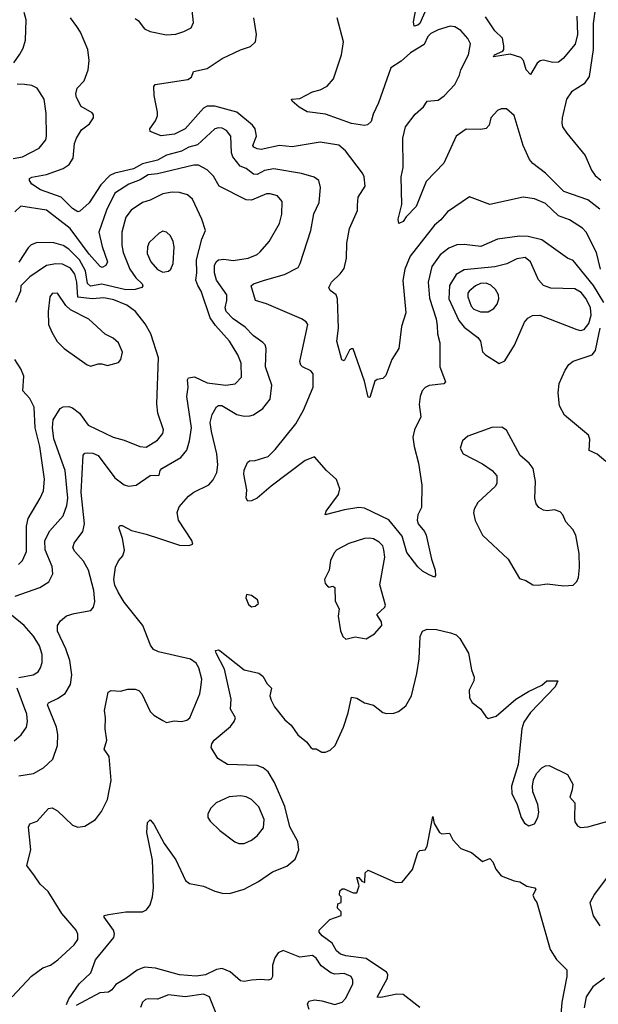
# Model space of a CAD drawing. Extents: x 1550320 to 1685906, y 509093 to 640511.
# Tile 312 of 532: x 1659520 to 1662651, y 557864 to 563196. Entities that reach past the tile are written whole.
import ezdxf

# ---------------------------------------------------------------- set-up
doc = ezdxf.new("R2010")
doc.units = 0

msp = doc.modelspace()

# ---------------------------------------------------------------- linework, layer by layer
at = {"layer": '0CON20XD'}
for points in [[(1661724.7, 563265.3), (1661685, 563175.6), (1661675, 563165.5), (1661655, 563160), (1661650.6, 563185), (1661684.4, 563355.6)], [(1659488.7, 562961.3), (1659521.1, 563008.9), (1659538.3, 563041.7), (1659550.5, 563085), (1659554.5, 563195), (1659543.9, 563235)], [(1660145, 563202.5), (1660160.9, 563190.9), (1660195, 563146.5), (1660225, 563132.5), (1660315, 563114.4), (1660365, 563117.5), (1660408.8, 563131.2), (1660448.3, 563151.7), (1660459.5, 563180.5), (1660452.5, 563245)], [(1662534.8, 563215.2), (1662538, 563115), (1662526.4, 563063.6), (1662461.2, 562985), (1662435, 562965.8), (1662405, 562964.6), (1662355, 562976.7), (1662336.7, 562973.3), (1662320, 562960), (1662285, 562898.8), (1662260.8, 562925), (1662245.6, 562975.6), (1662231.2, 562991.2), (1662175, 563008.6), (1662083.3, 562995), (1662090, 563005), (1662133.9, 563026.1), (1662140, 563035), (1662140.4, 563055), (1662133.1, 563095), (1662091.4, 563135), (1662041.4, 563211.4)], [(1662635.8, 563265), (1662623.2, 563175), (1662623, 563035), (1662602.4, 562887.6), (1662575, 562848.5), (1662505.4, 562804.6), (1662479.4, 562765), (1662455.6, 562665), (1662454.4, 562635), (1662458.1, 562615), (1662480.9, 562580.9), (1662579.6, 562459.6), (1662615, 562380), (1662635, 562351.2), (1662665, 562327.1)], [(1662682, 561665), (1662625, 561756.7), (1662515, 561890.8), (1662485, 561904.4), (1662345, 562003.8), (1662272.1, 562022.1), (1662225, 562023.3), (1662105, 562006.8), (1662015, 561966.9), (1661925, 561979.2), (1661885, 561976.4), (1661842, 561958), (1661795, 561922.5), (1661750.4, 561859.6), (1661730.7, 561775), (1661737.3, 561687.3), (1661773.3, 561575), (1661778.3, 561538.3), (1661781.1, 561495), (1661793.1, 561445), (1661793.9, 561315), (1661824.2, 561235), (1661815, 561224.5), (1661735, 561214.6), (1661715, 561203.6), (1661698.8, 561185), (1661687.5, 561155), (1661682.1, 561112.1), (1661691.1, 561045), (1661656.4, 560975), (1661648.2, 560935), (1661654.6, 560885), (1661678.5, 560795), (1661696, 560675), (1661693.8, 560555), (1661673.8, 560515), (1661670, 560485), (1661676, 560465), (1661710, 560425), (1661719.2, 560405), (1661748, 560275), (1661767.5, 560215), (1661770, 560185), (1661765, 560177.5), (1661735, 560188.6), (1661699.7, 560209.7), (1661675, 560233.3), (1661615, 560310), (1661589.4, 560399.4), (1661517.4, 560487.4), (1661385, 560550.3), (1661355, 560553.9), (1661277.9, 560542.1), (1661172.5, 560515), (1661177.5, 560535), (1661244.4, 560625), (1661251.8, 560655), (1661233.5, 560705), (1661180, 560755), (1661115, 560828.8), (1661065, 560808.1), (1660880, 560670), (1660805, 560604.3), (1660775, 560590.8), (1660755, 560589.2), (1660745.6, 560605), (1660749.6, 560649.6), (1660731.9, 560735), (1660734.3, 560755.7), (1660752.3, 560797.7), (1660763, 560807), (1660795, 560809.4), (1660865, 560830.6), (1660901.5, 560868.5), (1661015, 561007.5), (1661055, 561082), (1661108.7, 561205), (1661108.8, 561278.8), (1661095, 561294.4), (1661050, 561315), (1661040.8, 561325), (1661036.7, 561345), (1661078.9, 561545), (1661070.2, 561560.2), (1661044.2, 561575), (1660855, 561657.3), (1660795.5, 561675.5), (1660773.3, 561755), (1660785.4, 561764.6), (1660843.8, 561785), (1660953.3, 561816.7), (1661026.2, 561853.8), (1661038.1, 561875), (1661095.5, 562054.5), (1661112.5, 562145), (1661141.1, 562205), (1661146.9, 562286.9), (1661138.8, 562325), (1661112.6, 562342.6), (1661045, 562363.5), (1660895, 562388.7), (1660845, 562378.9), (1660805, 562356.5), (1660785, 562359.3), (1660745, 562389.2), (1660712.7, 562402.7), (1660673.3, 562453.3), (1660665.3, 562475), (1660661.9, 562565), (1660639.2, 562595), (1660615, 562607.5), (1660595, 562610), (1660575, 562604.4), (1660482.3, 562517.7), (1660434.4, 562505), (1660395, 562484.3), (1660315, 562462.3), (1660265, 562434.4), (1660185, 562415.2), (1660135, 562388.7), (1660035.2, 562364.8), (1660008.2, 562351.8), (1659959.1, 562300.9), (1659895, 562204.3), (1659845, 562158.8), (1659835, 562155.8), (1659805, 562172.9), (1659745, 562234.6), (1659632, 562275), (1659585, 562304.3), (1659572.9, 562325), (1659572.9, 562335), (1659585, 562343.1), (1659665, 562356.5), (1659755, 562390), (1659787.8, 562412.2), (1659808.6, 562445), (1659816.8, 562525), (1659827.1, 562555), (1659855, 562599.4), (1659898.3, 562631.7), (1659920, 562665), (1659920, 562680), (1659911.7, 562691.7), (1659853.3, 562725), (1659827.5, 562775), (1659823.9, 562793.9), (1659830.8, 562825), (1659868.9, 562865), (1659889.5, 562925), (1659895.4, 562975), (1659888.9, 563035), (1659848.7, 563128.7), (1659829.2, 563159.2), (1659794.7, 563205)], [(1662663.5, 561845), (1662641.4, 561935), (1662585, 562045.6), (1662565.9, 562065.9), (1662495, 562111.4), (1662435, 562133.5), (1662365, 562199.5), (1662305, 562225.5), (1662245, 562234.4), (1662065, 562195.6), (1661955, 562235.6), (1661835.8, 562155), (1661799, 562111), (1661765, 562082.7), (1661632.4, 561915), (1661604.7, 561845), (1661594.1, 561784.1), (1661609.1, 561609.1), (1661586.4, 561535), (1661572, 561415), (1661534.4, 561355.6), (1661500.5, 561269.5), (1661485, 561253.3), (1661455, 561246.7), (1661442.5, 561237.5), (1661415, 561150), (1661405, 561152.5), (1661385, 561237.5), (1661325, 561413.3), (1661315, 561414), (1661305, 561406), (1661275, 561348), (1661263, 561353), (1661236.4, 561455), (1661245.9, 561525.9), (1661240, 561685), (1661232.9, 561705), (1661199.2, 561729.2), (1661192.5, 561745), (1661208.1, 561775), (1661255, 561819.2), (1661275, 561848.8), (1661288.2, 561905), (1661290.8, 561985), (1661305.5, 562065), (1661348, 562162), (1661347.9, 562192.1), (1661352.3, 562235), (1661389.1, 562295), (1661384.2, 562345), (1661374.7, 562365), (1661282.5, 562485), (1661246.3, 562516.3), (1661145, 562532.2), (1660995, 562506.8), (1660925, 562514.7), (1660827.1, 562492.9), (1660805, 562496), (1660786.5, 562505), (1660782, 562515), (1660801.4, 562565), (1660793.9, 562605), (1660780.3, 562625), (1660695, 562695.2), (1660575, 562727.8), (1660535, 562727.3), (1660515, 562717.4), (1660415, 562604.2), (1660357.5, 562575), (1660285, 562566.2), (1660225, 562590), (1660224, 562605), (1660255, 562647.5), (1660266.2, 562675), (1660266.2, 562695), (1660246.7, 562785), (1660246.4, 562833.6), (1660252.5, 562845), (1660428.8, 562871.2), (1660449.4, 562885), (1660461.2, 562915), (1660535, 562932.1), (1660616, 562985), (1660715, 563031.9), (1660769.7, 563050.3), (1660796, 563075), (1660802, 563115), (1660787.5, 563205)], [(1662659.4, 562169.4), (1662595, 562220.2), (1662465, 562265.9), (1662365, 562364.6), (1662296.9, 562416.9), (1662279.3, 562439.3), (1662244.2, 562514.2), (1662195, 562676), (1662155, 562713.8), (1662125, 562713.3), (1662106, 562704), (1662070, 562665), (1662060, 562625), (1662044.2, 562605.8), (1662015, 562600.6), (1661936.4, 562603.6), (1661881.4, 562565), (1661815, 562418), (1661720.2, 562319.8), (1661665.3, 562184.7), (1661611.5, 562128.5), (1661595, 562102), (1661572.3, 562092.3), (1661568, 562115), (1661587.5, 562195), (1661584.3, 562345), (1661594.3, 562395), (1661592.5, 562555), (1661608, 562615), (1661660, 562685), (1661705, 562723.8), (1661724.7, 562755.3), (1661785, 562759.2), (1661816.8, 562783.2), (1661874.7, 562845), (1661899.7, 562895), (1661907.5, 562925), (1661949.3, 563005), (1661960.4, 563065), (1661945, 563094.3), (1661907.6, 563137.6), (1661875, 563157.9), (1661848.9, 563161.1), (1661785, 563140.9), (1661745, 563121.2), (1661728.9, 563105), (1661709, 563061), (1661635, 563015.6), (1661585, 562970.9), (1661527.9, 562935), (1661462.2, 562745), (1661432.9, 562685), (1661421.2, 562645), (1661402.9, 562627.1), (1661385, 562623.5), (1661315, 562632.7), (1661175, 562684.4), (1661075, 562697.1), (1661032.1, 562722.1), (1660993.8, 562755), (1660990, 562765), (1661035, 562768.1), (1661105, 562805.8), (1661145, 562815.7), (1661184.3, 562835.7), (1661218.8, 562875), (1661262, 563005), (1661272.5, 563075), (1661238.5, 563205)], [(1659485, 562443.5), (1659535, 562452.3), (1659625, 562500.6), (1659660.8, 562545), (1659665.6, 562565), (1659662.2, 562687.8), (1659651.9, 562765), (1659614.7, 562824.7), (1659585, 562840), (1659545, 562844.6), (1659506.3, 562846.3)], [(1659479.1, 557905), (1659583.7, 558016.3), (1659645, 558060.5), (1659685.7, 558075), (1659726.5, 558105), (1659815, 558186.7), (1659833.6, 558215), (1659834, 558244), (1659825.7, 558265.7), (1659748.5, 558355), (1659673.8, 558473.8), (1659630.6, 558515), (1659599.2, 558559.2), (1659558, 558615), (1659580.5, 558699.5), (1659567.5, 558822.5), (1659575, 558841.2), (1659614.3, 558855.7), (1659675, 558923.8), (1659695, 558928), (1659725, 558912), (1659805, 558834), (1659835, 558823.8), (1659871.7, 558828.3), (1659930, 558865), (1659962.7, 558907.3), (1659995, 558973.3), (1660015.6, 559075), (1660004.4, 559205), (1659977.1, 559245), (1659992.2, 559295), (1659982.9, 559355), (1659984, 559415), (1659978, 559455), (1659998.8, 559555), (1660015, 559564), (1660065, 559560), (1660105, 559570), (1660145, 559570), (1660165, 559563.3), (1660181.2, 559545), (1660225, 559448.8), (1660245, 559430), (1660295, 559401.2), (1660315, 559390), (1660355, 559399.2), (1660395, 559394.4), (1660425, 559403.3), (1660440, 559415), (1660494.3, 559545), (1660500.9, 559579.1), (1660505.6, 559625), (1660490, 559685), (1660475, 559711.9), (1660445, 559733.3), (1660271.7, 559771.7), (1660244.5, 559784.5), (1660228.3, 559808.3), (1660186.7, 559915), (1660085, 560041.5), (1660051.8, 560095), (1660034.2, 560134.2), (1660028.8, 560165), (1660038.2, 560231.8), (1660054.5, 560265.5), (1660078.3, 560291.7), (1660087, 560323), (1660077, 560387), (1660056, 560445), (1660062.5, 560457.5), (1660075, 560457.5), (1660125, 560429.2), (1660205, 560410.6), (1660275.5, 560385.5), (1660385, 560350), (1660435, 560348.8), (1660457.5, 560355), (1660452, 560375), (1660380, 560485), (1660372.3, 560527.7), (1660382.7, 560557.3), (1660433.7, 560616.3), (1660462.6, 560637.4), (1660543.4, 560676.6), (1660566.2, 560703.8), (1660586, 560744), (1660591.5, 560785), (1660585.9, 560845), (1660557.1, 560965), (1660551.2, 561015), (1660561.8, 561058.2), (1660585, 561099.2), (1660595, 561106.9), (1660614.4, 561105.6), (1660695, 561057.8), (1660735, 561048.9), (1660765, 561050.5), (1660785, 561055.6), (1660835, 561090.6), (1660875, 561141.2), (1660883.6, 561216.4), (1660849.7, 561315), (1660853.3, 561415), (1660847.5, 561435), (1660835, 561447.1), (1660785, 561484.4), (1660740.8, 561530.9), (1660675, 561575.3), (1660636.7, 561615), (1660630.9, 561635), (1660641.3, 561675), (1660640.4, 561705), (1660585.3, 561785), (1660574.7, 561825), (1660574.1, 561865), (1660582.7, 561885), (1660595, 561895.4), (1660625, 561898.4), (1660675, 561892.4), (1660755.9, 561904.1), (1660805, 561924.6), (1660821.7, 561938.3), (1660869.5, 561995), (1660925, 562092), (1660937.6, 562142.4), (1660940.6, 562210.6), (1660915, 562242.2), (1660875, 562253.5), (1660855, 562251.8), (1660775, 562217.8), (1660745, 562221.1), (1660600, 562295), (1660569.2, 562349.2), (1660535, 562382.2), (1660488, 562408), (1660461.9, 562408.1), (1660265, 562360.8), (1660215, 562354.8), (1660170.9, 562329.1), (1660110, 562305), (1660033.9, 562256.1), (1659989.5, 562165), (1659948.4, 562045), (1659966.7, 561966.7), (1659995.8, 561885), (1659986.5, 561865), (1659966.7, 561853.3), (1659955, 561858.9), (1659895, 561926.2), (1659793.4, 562065), (1659664.1, 562164.1), (1659525, 562185.7), (1659494.2, 562155.8)], [(1659515, 559100.8), (1659595, 559113.5), (1659648.6, 559145), (1659698.9, 559191.1), (1659724.3, 559265.7), (1659726.9, 559325), (1659718.5, 559365), (1659669.4, 559485), (1659675, 559497.1), (1659725, 559519.5), (1659765, 559547.1), (1659794.1, 559595.9), (1659802.2, 559647.8), (1659790.8, 559725), (1659768.8, 559788.8), (1659724.5, 559885), (1659724.3, 559915.7), (1659740.3, 559939.7), (1659773.2, 559966.8), (1659815, 559980.8), (1659904.1, 559995.9), (1659920, 560015), (1659925.7, 560045), (1659921.5, 560105), (1659892.1, 560215), (1659865, 560262.9), (1659817.8, 560315), (1659807.5, 560335), (1659815, 560361.4), (1659860.7, 560425), (1659870.8, 560465), (1659853, 560635), (1659862.5, 560837.5), (1659871.5, 560848.5), (1659885, 560850), (1659915, 560847.9), (1659945, 560835.5), (1660035.3, 560715.3), (1660085, 560676.7), (1660109.2, 560669.2), (1660150, 560675), (1660225, 560728), (1660275, 560730), (1660280, 560755), (1660288.8, 560765), (1660391.9, 560825), (1660424.5, 560865), (1660439.2, 560915), (1660449.5, 560985), (1660424.6, 561155), (1660430.8, 561205), (1660428.5, 561245), (1660434, 561256), (1660465, 561261.2), (1660535, 561229.3), (1660635, 561215.8), (1660685.3, 561224.7), (1660719.7, 561260.3), (1660718.4, 561335), (1660700.1, 561380.1), (1660655.5, 561455.5), (1660579.2, 561539.2), (1660550.4, 561580.4), (1660501.5, 561725), (1660484, 561756), (1660472.5, 561785), (1660478.4, 561825), (1660476.2, 561895), (1660505, 562006.7), (1660524.5, 562055), (1660506.1, 562116.1), (1660455, 562224.2), (1660427.4, 562247.4), (1660385, 562259.2), (1660345, 562261.8), (1660295, 562253.2), (1660225, 562219.1), (1660185, 562206.5), (1660122.9, 562165), (1660095, 562126.2), (1660073.2, 562045), (1660072.9, 561975), (1660080.3, 561935), (1660115.3, 561845), (1660147.4, 561797.4), (1660182.7, 561765), (1660186.2, 561755), (1660180, 561745), (1660145.2, 561734.8), (1660095, 561733.7), (1659965, 561764.2), (1659902.2, 561752.2), (1659887.2, 561767.2), (1659875.8, 561835), (1659842.7, 561895), (1659785, 561953.7), (1659755, 561973.7), (1659705, 561987.6), (1659615, 561989.1), (1659582.7, 561977.3), (1659565, 561960), (1659515, 561882)], [(1660295, 561828.1), (1660325, 561833.3), (1660338.5, 561845), (1660350.8, 561875), (1660356, 561966), (1660350.5, 561995), (1660335, 562025.8), (1660315, 562046), (1660295, 562050), (1660275, 562040), (1660221.1, 561988.9), (1660211.1, 561965), (1660209.3, 561929.3), (1660228.9, 561885), (1660265, 561843.1), (1660295, 561828.1)], [(1662115, 561333.3), (1662145, 561347.5), (1662197, 561433), (1662252.4, 561557.6), (1662270.7, 561579.3), (1662295.6, 561594.4), (1662335, 561595.6), (1662535, 561517.5), (1662555, 561512.9), (1662575, 561518.2), (1662599.9, 561550.1), (1662613, 561595), (1662608.1, 561635), (1662584.8, 561685), (1662558, 561718), (1662525, 561737.7), (1662395, 561742.5), (1662355, 561755.6), (1662327, 561787), (1662284.6, 561885), (1662255, 561907.2), (1662209.6, 561900.4), (1662156, 561874), (1662091.9, 561858.1), (1661925, 561841.6), (1661881.5, 561815), (1661846.4, 561756.4), (1661842.2, 561685), (1661896, 561566), (1661925, 561531.5), (1661999.4, 561475), (1662012.9, 561455), (1662025, 561397.5), (1662040.3, 561380.3), (1662115, 561333.3)], [(1659495.3, 560074.7), (1659629.4, 560120.6), (1659677.7, 560152.3), (1659698.2, 560195), (1659694.6, 560235), (1659658.4, 560325), (1659656.1, 560375), (1659682, 560428), (1659755, 560509.2), (1659774.3, 560565.7), (1659779.7, 560605), (1659765.2, 560755.2), (1659704.3, 560925.7), (1659697.5, 560985), (1659701.6, 561028.4), (1659739.2, 561090.8), (1659755, 561099.1), (1659785, 561100.4), (1659805, 561094.6), (1659843.9, 561065), (1659890.6, 561000.6), (1660025, 560935.7), (1660085, 560919.2), (1660170, 560885), (1660205, 560881.4), (1660265, 560918.6), (1660294.2, 560955), (1660298.6, 560975), (1660268.1, 561065), (1660262.1, 561115), (1660270.4, 561365), (1660229.1, 561495), (1660199.1, 561549.1), (1660146.2, 561615), (1660100.4, 561650.4), (1660029.2, 561679.2), (1659975, 561689.4), (1659913.4, 561683.4), (1659835, 561693.3), (1659829.6, 561775), (1659817.8, 561817.8), (1659795, 561850.3), (1659751.3, 561871.3), (1659715, 561873.3), (1659665, 561864.7), (1659575, 561803.8), (1659525.4, 561755), (1659524.4, 561725), (1659496.2, 561663.8)], [(1662013.9, 561613.9), (1662055, 561614.1), (1662085, 561631.1), (1662104.1, 561655), (1662113.7, 561685), (1662111.4, 561705), (1662095.5, 561735.5), (1662068.9, 561758.9), (1662045, 561768.7), (1662012.8, 561767.2), (1661986.4, 561755), (1661951.8, 561725), (1661944.6, 561715), (1661945.3, 561695), (1661963.2, 561645), (1661978.4, 561628.4), (1662013.9, 561613.9)], [(1659905, 561320), (1659945, 561332.5), (1659965, 561332.5), (1659995, 561323.3), (1660055, 561340), (1660066.2, 561355), (1660075.8, 561395), (1660055.3, 561445.3), (1660025, 561472), (1659982.9, 561492.9), (1659894.6, 561574.6), (1659795, 561624.3), (1659768.7, 561648.7), (1659725, 561714), (1659695, 561713.8), (1659682.9, 561695), (1659673.3, 561615), (1659676, 561545), (1659693, 561503), (1659723.2, 561453.2), (1659760, 561415), (1659885, 561326.7), (1659905, 561320)], [(1662692.4, 560802.4), (1662645, 560842.5), (1662602.2, 560862.2), (1662605.7, 560925), (1662597.5, 560945), (1662468.1, 561055), (1662441.5, 561105), (1662434.5, 561175.5), (1662439.4, 561225), (1662471.3, 561298.7), (1662491.7, 561328.3), (1662514.3, 561345.7), (1662618.5, 561381.5), (1662635.2, 561404.8), (1662647.2, 561457.2), (1662661.9, 561525)], [(1659513.7, 560246.3), (1659535, 560267.1), (1659556.7, 560315), (1659556.7, 560453.3), (1659565.2, 560494.8), (1659630.4, 560605), (1659647.7, 560645), (1659653.1, 560706.9), (1659629, 560885), (1659603.5, 560985), (1659597.6, 561097.6), (1659574.5, 561145), (1659536.9, 561185), (1659542.9, 561265), (1659526, 561305), (1659494, 561355)], [(1662465, 560130), (1662515, 560133.3), (1662535, 560152.5), (1662544, 560175), (1662550.3, 560229.7), (1662547.8, 560305), (1662530, 560405), (1662512.5, 560435), (1662475.6, 560475.6), (1662458.8, 560515), (1662445, 560530), (1662415, 560540.6), (1662375, 560535.8), (1662355, 560540), (1662330, 560555), (1662314.2, 560574.2), (1662308, 560605), (1662310.8, 560695), (1662298.8, 560765), (1662277.5, 560795), (1662227.5, 560835), (1662155, 560972.5), (1662128.8, 560988.8), (1662075, 560987.1), (1661945, 560940), (1661916.2, 560915), (1661903.8, 560875), (1661920, 560845), (1662025, 560791.2), (1662077.5, 560755), (1662102.5, 560725), (1662102.5, 560685), (1662095, 560670), (1661999.7, 560580.3), (1661978.8, 560545), (1661976.2, 560525), (1661984.2, 560484.2), (1662024.2, 560404.2), (1662164, 560275), (1662225, 560170), (1662259.5, 560159.5), (1662296.1, 560136.1), (1662325, 560133.8), (1662375, 560141.2), (1662465, 560130)], [(1661285, 559841.1), (1661335, 559854.5), (1661395, 559842.5), (1661440.2, 559869.8), (1661478.8, 559915), (1661477.5, 559935), (1661453.3, 559975), (1661495.7, 560014.3), (1661500, 560025), (1661469.2, 560135), (1661495.3, 560284.7), (1661490.8, 560325), (1661485, 560345.7), (1661465, 560366.9), (1661435, 560384.3), (1661415, 560388.1), (1661385, 560385.7), (1661301.7, 560358.3), (1661235.8, 560324.2), (1661221.7, 560308.3), (1661202.4, 560267.6), (1661194, 560215), (1661170, 560165), (1661172.3, 560142.3), (1661185, 560127.5), (1661195, 560122.5), (1661215, 560127.5), (1661225, 560120), (1661226.7, 560046.7), (1661248.8, 560005), (1661242.9, 559965), (1661255.4, 559885.4), (1661268.1, 559855), (1661285, 559841.1)], [(1660775, 560016.2), (1660795, 560020), (1660812.5, 560035), (1660806.7, 560055), (1660775, 560078), (1660747.5, 560082.5), (1660743.8, 560065), (1660758.3, 560028.3), (1660775, 560016.2)], [(1659515, 559633.5), (1659592, 559648), (1659619.4, 559665), (1659632.7, 559685), (1659641.2, 559715), (1659641.5, 559758.5), (1659627.8, 559805), (1659595, 559857.1), (1659544.5, 559914.5), (1659475, 559971.8)], [(1659773.6, 557863.6), (1659785, 557893.3), (1659841.2, 557975), (1659904, 558035), (1659930.6, 558105), (1660028.6, 558225), (1660032.9, 558245), (1660027.1, 558265), (1659976.2, 558335), (1659977.5, 558345), (1660000.5, 558349.5), (1660095, 558364), (1660185, 558364.2), (1660205.5, 558374.5), (1660225, 558403.3), (1660239.1, 558445), (1660244.6, 558495), (1660238.8, 558645), (1660207.1, 558795), (1660211.7, 558848.3), (1660225, 558863.3), (1660245, 558840), (1660301.2, 558735), (1660365, 558646.7), (1660416.7, 558535), (1660438.3, 558518.3), (1660515, 558504), (1660575.7, 558475.7), (1660615.4, 558465.4), (1660655, 558463.2), (1660735, 558486.9), (1660811.9, 558528.1), (1660888.5, 558581.5), (1660965, 558611.5), (1661011.1, 558648.9), (1661030.4, 558700.4), (1661024.7, 558745), (1660982.1, 558825), (1660955, 558934.2), (1660899.3, 559065), (1660865, 559122.5), (1660837.8, 559145), (1660805, 559156.4), (1660645, 559161.5), (1660592.9, 559195), (1660555.6, 559255), (1660559.4, 559275), (1660572.5, 559295), (1660661.1, 559368.9), (1660681.2, 559395), (1660687.3, 559415), (1660661.3, 559461.3), (1660663.4, 559516.6), (1660628.9, 559678.9), (1660582.2, 559765), (1660580, 559780), (1660595, 559784), (1660605, 559778), (1660734.5, 559674.5), (1660813.9, 559656.1), (1660835, 559641.2), (1660859.7, 559599.7), (1660883.3, 559575), (1660872.9, 559535), (1660880.3, 559510.3), (1660898.6, 559475), (1660954.3, 559404.3), (1660988.9, 559375), (1661025, 559323.1), (1661071.2, 559285), (1661095, 559253.8), (1661105, 559246.7), (1661125, 559247.5), (1661155, 559228.8), (1661175, 559228.8), (1661200.7, 559239.3), (1661226.2, 559265), (1661271.4, 559365), (1661298.3, 559441.7), (1661315, 559526.7), (1661345, 559522.5), (1661385, 559496.7), (1661435, 559484), (1661485, 559444.2), (1661505, 559438), (1661545, 559440.8), (1661570.3, 559449.7), (1661609.3, 559480.7), (1661641.1, 559535), (1661668.5, 559655), (1661681.5, 559735), (1661687.1, 559855), (1661699.2, 559885), (1661724.1, 559895.9), (1661775, 559893.2), (1661851.2, 559875), (1661881.2, 559865), (1661902, 559845), (1661949.2, 559765), (1661965.7, 559675), (1661979.2, 559635), (1661978, 559615), (1661952.5, 559565), (1661954, 559524), (1661968.3, 559498.3), (1662014.4, 559464.4), (1662042.1, 559422.1), (1662055, 559412), (1662098.8, 559425), (1662205, 559515.7), (1662272.6, 559557.4), (1662345, 559592), (1662372.5, 559615), (1662432.5, 559615), (1662417.4, 559582.6), (1662285, 559444), (1662248.3, 559391.7), (1662238.1, 559355), (1662217.7, 559162.3), (1662182, 559045), (1662184, 559006)], [(1659489.7, 559290.3), (1659527, 559323), (1659556, 559365), (1659562.5, 559395), (1659558.4, 559435), (1659506.3, 559575)], [(1662184, 559006), (1662212.9, 558945), (1662234.4, 558875), (1662252.5, 558845), (1662275, 558830.8), (1662305, 558840.8), (1662324.3, 558875), (1662329.4, 558905), (1662324.3, 558945), (1662297.1, 559015), (1662294.2, 559045), (1662300.3, 559079.7), (1662317, 559113), (1662345.6, 559144.4), (1662365, 559155.8), (1662385, 559157.1), (1662485, 559107.5), (1662512.5, 559055), (1662510, 559025), (1662496.4, 558986.4), (1662524.3, 558955), (1662521.7, 558871.7), (1662525, 558852.5), (1662539.5, 558829.5), (1662555, 558822), (1662595, 558824.4), (1662775, 558875.8)], [(1660735, 558734.3), (1660775, 558752.9), (1660805, 558775.7), (1660839.7, 558820.3), (1660842.2, 558865), (1660813.8, 558933.8), (1660773.7, 558973.7), (1660745, 558987.8), (1660715, 558992.5), (1660652.8, 558987.2), (1660583.8, 558955), (1660554.4, 558925.6), (1660538, 558895), (1660538.8, 558875), (1660550, 558855), (1660602.5, 558805), (1660683.4, 558743.4), (1660705, 558734.3), (1660735, 558734.3)], [(1661685, 557846.1), (1661595, 557917.7), (1661560.8, 557919.2), (1661475, 557900.6), (1661455, 557902.5), (1661510.5, 558005), (1661511.5, 558025), (1661505, 558038.6), (1661395, 558112.4), (1661285, 558125.6), (1661256.2, 558135), (1661235, 558154), (1661211.2, 558195), (1661157.5, 558235), (1661140, 558255), (1661140, 558265), (1661197.8, 558322.2), (1661260, 558345), (1661260, 558365), (1661240, 558385), (1661241.7, 558408.3), (1661260, 558415), (1661260, 558445), (1661250, 558455), (1661251.7, 558478.3), (1661265, 558490), (1661275, 558490), (1661325, 558466.7), (1661345, 558467.5), (1661356.2, 558505), (1661345, 558550), (1661355, 558550), (1661370.7, 558530.7), (1661387.5, 558522.5), (1661390, 558575), (1661405, 558590), (1661555, 558522.5), (1661590, 558525), (1661645.9, 558594.1), (1661673.9, 558686.1), (1661685, 558697.5), (1661715, 558700), (1661725, 558720), (1661755, 558880), (1661763, 558843), (1661792.5, 558795), (1661805, 558787.5), (1661845, 558790), (1661864.3, 558754.3), (1661907.7, 558707.7), (1661965, 558686.7), (1662025, 558637.5), (1662065, 558652.5), (1662081.2, 558635), (1662096.7, 558595), (1662125, 558560), (1662195, 558532.5), (1662227.3, 558527.3), (1662265, 558503.3), (1662307.5, 558495), (1662312.5, 558485), (1662296.2, 558455), (1662305, 558433.8)], [(1662693.3, 558545), (1662630.5, 558459.5), (1662606, 558414), (1662623.4, 558343.4), (1662659.3, 558289.3)], [(1662305, 558433.8), (1662318.8, 558415), (1662391.1, 558161.1), (1662425, 558106.2), (1662480, 558050), (1662480.6, 558015), (1662453.7, 557875), (1662447.2, 557785)], [(1661085.8, 557835), (1661078, 557865), (1661085, 557880), (1661115, 557887.5), (1661155, 557882.9), (1661225, 557861.9), (1661265, 557875.7), (1661285, 557897.5), (1661321.8, 557975), (1661323.5, 557995), (1661314.4, 558015), (1661275, 558031.1), (1661225, 558027.9), (1661203.5, 558033.5), (1661152.1, 558072.1), (1661125, 558113.1), (1661105, 558127.9), (1661035, 558119.1), (1660945, 558155.7), (1660917.9, 558142.1), (1660900, 558115), (1660888.6, 558075), (1660888, 558015), (1660880, 558000), (1660865, 557994.2), (1660825, 557998.6), (1660774.2, 557994.2), (1660735, 557986.7), (1660715, 557990), (1660659.4, 558039.4), (1660615, 558058.1), (1660585, 558052.8), (1660525, 558023.7), (1660475, 558015.3), (1660385, 558024.1), (1660255, 558059.6), (1660195, 558065.4), (1660155, 558048.8), (1660095, 558002.7), (1660039.4, 557970.6), (1660017.6, 557942.4), (1659999.7, 557930.3), (1659954.2, 557925.8), (1659825, 557858)], [(1662685, 558005.4), (1662620.8, 557959.2), (1662585.3, 557904.7), (1662575.4, 557845)], [(1660586.2, 557805), (1660547.5, 557905), (1660515, 557919.1), (1660415, 557904.7), (1660325.4, 557914.6), (1660265, 557890.9), (1660215, 557894), (1660200.3, 557889.7), (1660184.5, 557875.5), (1660174.4, 557845.6)]]:
    msp.add_lwpolyline(points, dxfattribs=at)

doc.saveas('drawing.dxf')
